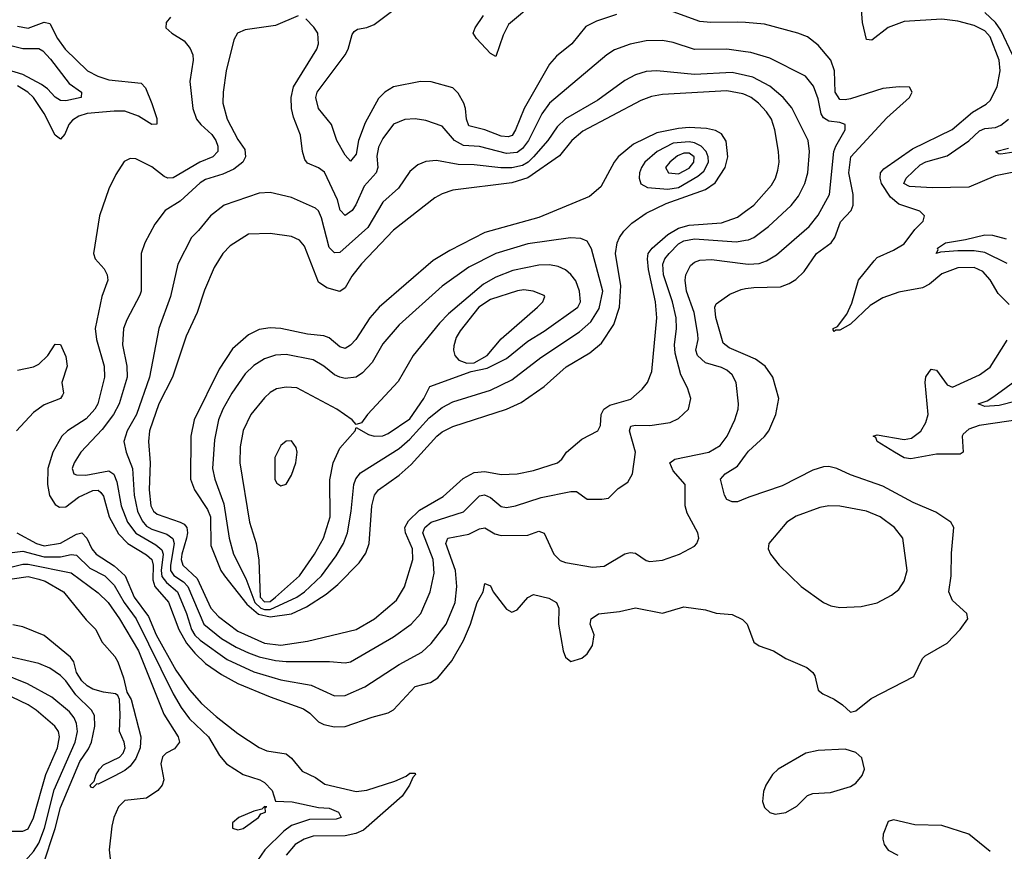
# Model space of a CAD drawing. Header units: inches. Extents: x 1954678 to 2060271, y 904822 to 1016299.
# Tile 272 of 403: x 2007298 to 2010963, y 986384 to 989480. Entities that reach past the tile are written whole.
import ezdxf

# ---------------------------------------------------------------- set-up
doc = ezdxf.new("R2010")
doc.units = ezdxf.units.IN
doc.header["$MEASUREMENT"] = 0
doc.layers.add('C0908', color=7, linetype='Continuous')
doc.layers.add('C0918', color=7, linetype='Continuous')

msp = doc.modelspace()

# ---------------------------------------------------------------- linework, layer by layer
at = {"layer": 'C0908', "color": 5}
for points, elevation in [([(2009520, 989500), (2009445.3, 989474.7), (2009405.7, 989454.3), (2009353.5, 989390), (2009296, 989344), (2009270, 989315.1), (2009175.9, 989150), (2009144, 989070), (2009130.8, 989049.2), (2009116.3, 989043.7), (2009090, 989046.1), (2009030, 989070.6), (2008970, 989085.3), (2008960.7, 989110), (2008958, 989150), (2008951.7, 989170), (2008930, 989206.3), (2008910, 989226.8), (2008829.3, 989249.3), (2008790, 989250.4), (2008690.1, 989229.9), (2008657.4, 989210), (2008633.5, 989186.5), (2008584.3, 989095.7), (2008559.3, 989030), (2008550, 988979.5), (2008530, 988953.5), (2008510, 988976), (2008478.8, 989030), (2008458.6, 989090), (2008409.9, 989149.9), (2008400.2, 989190), (2008406, 989210), (2008509.9, 989350), (2008520.7, 989370), (2008535.3, 989424.7), (2008543.2, 989436.8), (2008555.2, 989444.8), (2008590, 989450.7), (2008617.3, 989462.7), (2008759.8, 989570)], 520), ([(2009215.3, 989544.7), (2009117.7, 989462.3), (2009097.1, 989422.9), (2009070, 989343.6), (2009050, 989354.2), (2008998.4, 989410), (2008986.2, 989430), (2008992.9, 989450), (2009024, 989496)], 480), ([(2007859.5, 989490), (2007843.1, 989470), (2007842, 989450), (2007864.4, 989430), (2007910, 989401.1), (2007932.5, 989372.5), (2007943.1, 989350), (2007944.5, 989330), (2007931.7, 989250), (2007942.3, 989150), (2007956.6, 989110), (2007971.9, 989090), (2008012.9, 989052.9), (2008028.5, 989030), (2008036, 989010), (2008035.7, 988990), (2008016.8, 988970), (2007968.3, 988950), (2007870, 988892.1), (2007850, 988890.3), (2007836.3, 988896.3), (2007790, 988932.7), (2007730, 988962.5), (2007710, 988963.5), (2007687.6, 988952.4), (2007655.6, 988904.4), (2007630.2, 988850), (2007595.2, 988750), (2007573, 988610), (2007579.7, 988590), (2007613.3, 988553.3), (2007624, 988530), (2007626.2, 988510), (2007604, 988450), (2007579.2, 988330), (2007583.8, 988290), (2007612.4, 988190), (2007614.2, 988150), (2007589.1, 988050), (2007578.6, 988030), (2007545.7, 987994.3), (2007475.8, 987950), (2007455.7, 987930), (2007421.9, 987870), (2007403.3, 987810), (2007402, 987750), (2007409.4, 987709.4), (2007430, 987675.2), (2007446, 987666), (2007470, 987666.3), (2007517.7, 987702.3), (2007570, 987727.4), (2007590, 987728.7), (2007600.3, 987720.3), (2007610, 987706.5), (2007631.2, 987630), (2007666.6, 987566.6), (2007700.5, 987530), (2007770, 987488.5), (2007790.7, 987470.7), (2007795.6, 987450), (2007794.3, 987394.3), (2007801.9, 987370), (2007852.1, 987312.1), (2007891.2, 987210), (2007919.1, 987159.1), (2007950, 987121.5), (2007990, 987083.9), (2008050, 987042.2), (2008110, 987008.9), (2008230, 986958.8), (2008354.8, 986914.8), (2008378.7, 986898.7), (2008410, 986866.7), (2008430, 986856.6), (2008470, 986847.5), (2008510, 986848.4), (2008610, 986884.2), (2008670, 986899.7), (2008690, 986911.2), (2008770, 986998.2), (2008827.7, 987012.3), (2008854.7, 987030), (2008907, 987093), (2008950, 987169.3), (2008976.6, 987230), (2009000.4, 987310), (2009022.9, 987350), (2009030, 987381), (2009050, 987373), (2009060.2, 987350), (2009110, 987285.2), (2009130, 987274.3), (2009150, 987283.1), (2009190, 987328.9), (2009210, 987340.2), (2009267.2, 987327.2), (2009296.5, 987310), (2009304.9, 987290), (2009303.1, 987230), (2009321.3, 987130), (2009330, 987106.8), (2009350, 987090.8), (2009390, 987103), (2009410, 987119.3), (2009429.7, 987150), (2009436.8, 987190), (2009421.6, 987230), (2009424.5, 987250), (2009452, 987268), (2009530, 987277.1), (2009590, 987291.2), (2009690, 987270.2), (2009770, 987294), (2009850, 987283.2), (2009890, 987271.1), (2009950, 987265.5), (2009987.7, 987247.7), (2010000, 987235.8)], 520), ([(2008334.8, 989494.8), (2008250, 989458.3), (2008137.8, 989442.2), (2008108.9, 989430), (2008094.9, 989405.1), (2008067.2, 989290), (2008055, 989210), (2008054.4, 989170), (2008070.1, 989110), (2008110, 989034.4), (2008136.5, 988996.5), (2008138.7, 988970), (2008128.8, 988950), (2008095.7, 988924.3), (2008054.5, 988905.5), (2007990, 988885.1), (2007970, 988873.2), (2007895.7, 988804.3), (2007839.6, 988770), (2007800.7, 988719.3), (2007763.5, 988650), (2007751, 988610), (2007750.1, 988470), (2007745.8, 988454.2), (2007697, 988363), (2007684.8, 988330), (2007681, 988270), (2007696.9, 988190), (2007698.7, 988150), (2007668.8, 988050), (2007647.4, 988010), (2007605.1, 987954.9), (2007525.5, 987870), (2007500.5, 987830), (2007494, 987810), (2007500.2, 987790), (2007510, 987785.4), (2007545, 987785), (2007630, 987800.5), (2007648.8, 987788.8), (2007660.1, 987760.1), (2007675.7, 987670), (2007699.6, 987610), (2007730, 987568.2), (2007804.8, 987524.8), (2007826.9, 987506.9), (2007832.4, 987490), (2007825.1, 987430), (2007827.6, 987407.6), (2007844.4, 987384.4), (2007885.2, 987350), (2007918.8, 987270), (2007937.5, 987210), (2007950, 987189.4), (2007970, 987169.7), (2008070, 987097.7), (2008170, 987052.9), (2008270, 987023.2), (2008383.2, 987003.2), (2008470, 986963.2), (2008510, 986964.6), (2008583.1, 986996.9), (2008710, 987079.5), (2008794.5, 987125.5), (2008830, 987157.4), (2008885.9, 987230), (2008919.2, 987310), (2008925.8, 987370), (2008920.7, 987430), (2008883.7, 987530), (2008891.3, 987550), (2008970, 987564.6), (2009010, 987585), (2009030, 987587.9), (2009066.7, 987566.7), (2009090, 987559.8), (2009190, 987561.5), (2009230, 987575.8), (2009250, 987568.8), (2009286.3, 987490), (2009310, 987467.1), (2009330, 987459.2), (2009430, 987441.8), (2009474, 987446), (2009550, 987491.3), (2009570, 987496.9), (2009590, 987493.6), (2009630, 987467.4), (2009643.7, 987463.7), (2009690, 987468), (2009754, 987490), (2009810, 987520.7), (2009818, 987530), (2009825.6, 987550), (2009821.7, 987570), (2009782.7, 987642.7), (2009774.7, 987670), (2009775, 987750), (2009730, 987800.3), (2009717.4, 987830), (2009736.4, 987843.6), (2009862.6, 987870), (2009905.6, 987894.4), (2009931.8, 987930), (2009960.2, 987990), (2009972.5, 988030), (2009973.3, 988050), (2009964.8, 988130), (2009950, 988157.6), (2009930, 988175.8), (2009910, 988185.6), (2009850, 988203), (2009821.2, 988230), (2009814.6, 988250), (2009822.9, 988290), (2009822.4, 988310), (2009808.5, 988390), (2009780.5, 988470), (2009774.9, 988510), (2009777.3, 988530), (2009794.4, 988565.6), (2009810, 988578.1), (2009830, 988585.4), (2009873, 988587), (2010000, 988570.9)], 540), ([(2010000, 989361.1), (2009930, 989370.4), (2009810, 989369.4), (2009730, 989394.9), (2009690, 989402.4), (2009630, 989401.4), (2009570, 989389.3), (2009512.4, 989367.6), (2009482.8, 989350), (2009270.4, 989169.6), (2009241.3, 989130), (2009191.7, 989030), (2009170, 989000.9), (2009150, 988986.4), (2009110, 988982.6), (2009010, 989007.9), (2008950, 989011.3), (2008916.6, 989030), (2008870, 989083.7), (2008810, 989104.6), (2008770, 989111.6), (2008731.1, 989108.9), (2008690, 989090.8), (2008650, 989037.6), (2008634, 989006), (2008627.5, 988972.5), (2008630.6, 988930), (2008624.5, 988910), (2008579.8, 988860.2), (2008549.3, 988790.7), (2008535.7, 988770), (2008510, 988750.8), (2008491.1, 988771.1), (2008481.4, 988810), (2008432.6, 988912.6), (2008410, 988929.3), (2008370, 988945.7), (2008359.8, 988959.8), (2008351, 988990), (2008343.9, 989050), (2008317.4, 989117.4), (2008309.5, 989150), (2008308.1, 989190), (2008317, 989230), (2008404, 989370), (2008410.7, 989390.7), (2008408, 989430), (2008392.8, 989452.8), (2008363.1, 989483.1)], 540), ([(2010000, 989469.2), (2009970, 989471.6), (2009870, 989469.4), (2009830, 989473.6), (2009730, 989509.9)], 520), ([(2007290, 989456.6), (2007330, 989449.2), (2007390, 989470.6), (2007410, 989466.7), (2007439.6, 989410), (2007467.6, 989370), (2007551, 989290), (2007589.2, 989270), (2007630, 989256.2), (2007750, 989244.1), (2007766.4, 989226.4), (2007790, 989168), (2007808.2, 989111.8), (2007808.7, 989091.3), (2007790, 989089.9), (2007741.1, 989121.1), (2007690, 989139.4), (2007650, 989140.3), (2007550, 989131.3), (2007518.6, 989121.4), (2007494.4, 989105.6), (2007481.7, 989090), (2007465.8, 989054.2), (2007450, 989035.3), (2007430, 989049.9), (2007390, 989130.6), (2007350.3, 989190), (2007329, 989210), (2007290, 989234.4)], 480), ([(2007270, 989382.4), (2007310, 989372.6), (2007370, 989373.5), (2007383.9, 989363.9), (2007413.1, 989333.1), (2007482.5, 989242.5), (2007527.9, 989210), (2007526.7, 989190), (2007470, 989177.9), (2007450, 989179.3), (2007430, 989192.2), (2007402.3, 989222.3), (2007379.5, 989239.5), (2007310, 989276.7), (2007253.4, 989293.4)], 460), ([(2010000, 989272.7), (2009950, 989284), (2009810, 989276.3), (2009670, 989289.9), (2009630, 989287.7), (2009590, 989275.3), (2009550, 989253.9), (2009450, 989180.9), (2009329, 989111), (2009299.1, 989080.9), (2009263.4, 989030), (2009210.7, 988969.3), (2009190.5, 988949.5), (2009170, 988937.3), (2009130, 988928.6), (2009089.1, 988929.1), (2008990, 988940.1), (2008930, 988940.9), (2008850, 988956.5), (2008810, 988952.5), (2008780.1, 988939.9), (2008750, 988915.1), (2008707.5, 988852.5), (2008650, 988801.4), (2008594, 988706.1), (2008490, 988614.1), (2008470, 988612.9), (2008450, 988632.1), (2008422, 988742), (2008410, 988768.7), (2008398.8, 988778.8), (2008310, 988818.2), (2008230, 988836.8), (2008190, 988834.8), (2008059.6, 988790), (2008008.4, 988750), (2007964.4, 988695.6), (2007937.2, 988670), (2007887.2, 988570), (2007860.1, 988450), (2007816.6, 988330), (2007780.9, 988150), (2007732.9, 988010), (2007698.2, 987950), (2007686.1, 987910), (2007694.6, 987870), (2007717.7, 987810), (2007724.3, 987710), (2007737.4, 987650), (2007754.3, 987614.3), (2007770, 987595), (2007790, 987583.7), (2007845.5, 987565.5), (2007868.7, 987548.7), (2007872.7, 987530), (2007859, 987450), (2007860, 987430), (2007871.6, 987411.6), (2007908, 987388), (2007923.7, 987370), (2007983.9, 987230), (2008050, 987176.1), (2008103.6, 987143.6), (2008150, 987122.7), (2008190, 987108), (2008250, 987094), (2008290, 987090.4), (2008451, 987091), (2008510, 987085.3), (2008530, 987089.5), (2008690, 987182.3), (2008755, 987230), (2008791.1, 987270), (2008826.1, 987350), (2008840.8, 987419.3), (2008837.4, 987470), (2008799.2, 987570), (2008806.7, 987590), (2008830, 987609.3), (2008950, 987648.6), (2009010, 987707.9), (2009028.3, 987711.7), (2009050, 987701.6), (2009090, 987667.8), (2009110, 987663.8), (2009143.6, 987670), (2009238.8, 987701.2), (2009350, 987723.8), (2009370, 987723.2), (2009410, 987694.9), (2009465.3, 987694.7), (2009490, 987699.5), (2009525.1, 987734.9), (2009561.8, 987758.2), (2009579.3, 987790), (2009590.4, 987869.6), (2009567.8, 987950), (2009573.2, 987966.8), (2009589, 987971), (2009644, 987970), (2009719.4, 987980.6), (2009750, 987995.6), (2009786.9, 988030), (2009795.8, 988070), (2009783.7, 988110), (2009758.3, 988158.3), (2009738.2, 988238.2), (2009735.4, 988270), (2009742.5, 988330), (2009741.8, 988370), (2009727.4, 988430), (2009694.3, 988530), (2009691.5, 988570), (2009699.7, 988590), (2009715.1, 988610), (2009750, 988645.2), (2009770, 988656.7), (2009810, 988664.1), (2009966.2, 988653.8), (2010000, 988659)], 560), ([(2010000, 989199.9), (2009990, 989204.6), (2009930, 989215.7), (2009690, 989201.8), (2009650, 989194.3), (2009610, 989179), (2009394.2, 989065.8), (2009353.7, 989030), (2009306.9, 988973.1), (2009190, 988891.4), (2009130, 988873.5), (2008910, 988845.2), (2008870, 988832.5), (2008842.9, 988817.1), (2008690, 988697), (2008570, 988571.8), (2008534.2, 988525.8), (2008510, 988481.7), (2008490, 988467.9), (2008441.4, 988481.4), (2008410, 988503.7), (2008357.7, 988637.7), (2008339.1, 988659.1), (2008310, 988673.3), (2008230, 988684.3), (2008150, 988682.3), (2008081.9, 988638.1), (2008053.9, 988610), (2008022, 988558), (2007986.2, 988473.8), (2007958.8, 988390), (2007917.5, 988302.5), (2007866.7, 988150), (2007816.5, 988050), (2007781.6, 987950), (2007777.4, 987910), (2007784.1, 987830), (2007780.1, 987730), (2007786.6, 987670), (2007796.3, 987650), (2007810, 987638.9), (2007895.3, 987610), (2007910, 987602.2), (2007920.1, 987590), (2007922.7, 987570), (2007919.2, 987550), (2007901.2, 987490), (2007899.5, 987470), (2007905, 987450), (2007959.3, 987399.3), (2008009.9, 987289.9), (2008037.9, 987257.9), (2008110, 987203.2), (2008210, 987159.6), (2008270, 987151.2), (2008370, 987166.1), (2008550, 987210.6), (2008619.4, 987250), (2008701.1, 987318.9), (2008730.6, 987369.4), (2008761.8, 987470), (2008760.1, 987510), (2008733.9, 987570), (2008731.9, 987590), (2008744.9, 987615.1), (2008786, 987654), (2008874.9, 987705.1), (2008948.2, 987771.8), (2008990, 987794.6), (2009030, 987798.7), (2009090, 987787.2), (2009150, 987790.1), (2009210, 987802.1), (2009299.7, 987830), (2009316, 987843.9), (2009333.8, 987870), (2009390, 987918), (2009450.5, 987949.5), (2009459.8, 987970), (2009462, 988010), (2009471.9, 988030), (2009494.9, 988045.1), (2009572.4, 988067.6), (2009615, 988105), (2009634.3, 988130), (2009650.4, 988170), (2009668.9, 988370), (2009664.9, 988430), (2009638.5, 988550), (2009634.5, 988590), (2009637.6, 988610), (2009651.6, 988630), (2009710, 988680.4), (2009750, 988704.7), (2009790, 988715.7), (2009910, 988723.9), (2009970, 988744.6), (2010000, 988767.3)], 580), ([(2010000, 988232.5), (2009939, 988259), (2009916.3, 988276.3), (2009889, 988371), (2009885.4, 988410), (2009890, 988422.6), (2009941.2, 988458.8), (2009983.7, 988476.3), (2010000, 988478.9)], 520), ([(2007290, 988175.1), (2007350, 988188.2), (2007370, 988197.9), (2007403.6, 988230), (2007430, 988272.7), (2007450, 988271.5), (2007470, 988226.3), (2007474.9, 988190), (2007455.6, 988130), (2007461.5, 988090), (2007457.8, 988082.2), (2007450, 988070), (2007390, 988046.3), (2007350, 988018.2), (2007287.1, 987950)], 480), ([(2010000, 987697.7), (2009970, 987684.7), (2009950, 987684.9), (2009930, 987694.3), (2009921.1, 987710), (2009906.2, 987770), (2009924.4, 987790), (2009970, 987817.5), (2010000, 987859.6)], 520), ([(2007287.5, 987570), (2007361.4, 987530), (2007390, 987522), (2007450, 987531.7), (2007510, 987565.1), (2007530.1, 987570), (2007548, 987550), (2007567, 987510), (2007583.4, 987490), (2007650, 987447.1), (2007691.5, 987410), (2007723.9, 987330), (2007777.8, 987257.8), (2007806.8, 987190), (2007878.9, 987058.9), (2007930, 986984.9), (2007974.8, 986934.8), (2008030, 986886.1), (2008110, 986822.8), (2008190.1, 986770.1), (2008218, 986758), (2008290, 986746.7), (2008310, 986730.8), (2008350, 986682.7), (2008399.1, 986659.1), (2008434.3, 986634.3), (2008550, 986607.1), (2008590, 986611.8), (2008694.9, 986645.1), (2008736.1, 986663.9), (2008750, 986675.4), (2008770, 986674.8), (2008771.3, 986670), (2008761.2, 986658.8), (2008749.4, 986630), (2008722.1, 986590), (2008577.3, 986462.7), (2008549.4, 986450.6), (2008510, 986441.3), (2008390, 986440.8), (2008356.9, 986430), (2008323, 986410), (2008289.6, 986370)], 480), ([(2007270, 987497.1), (2007310, 987501.4), (2007390, 987480.2), (2007450, 987480.7), (2007490, 987488.7), (2007510, 987486.5), (2007558.9, 987438.9), (2007615.7, 987410), (2007650, 987375.4), (2007686.6, 987310), (2007732.1, 987250), (2007870, 986970.1), (2007899.2, 986919.2), (2007930, 986876.9), (2008001, 986810), (2008041.5, 986741.5), (2008068.4, 986710), (2008129.6, 986669.6), (2008192, 986650), (2008210, 986640.2), (2008238.3, 986610), (2008250.6, 986570.6), (2008311.8, 986568.2), (2008410, 986547.4), (2008450, 986544.8), (2008484.2, 986530), (2008494.9, 986510), (2008476.6, 986503.4), (2008377.4, 986502.6), (2008310, 986479.9), (2008281, 986459), (2008210.5, 986390), (2008169.3, 986330)], 460), ([(2007270, 987443), (2007310, 987453.1), (2007330, 987452.8), (2007490, 987420.8), (2007590, 987346.1), (2007627.3, 987310), (2007670.4, 987250), (2007740.1, 987130), (2007834.8, 986894.8), (2007888.7, 986810), (2007893.7, 986790), (2007874.8, 986765.2), (2007843.1, 986750), (2007830, 986735.6), (2007823.9, 986710), (2007834.3, 986650), (2007829.1, 986630), (2007812.6, 986610), (2007770, 986581.5), (2007690, 986572.9), (2007665.9, 986550), (2007648.6, 986510), (2007641.7, 986478.3), (2007631, 986390), (2007635.6, 986355.6)], 440), ([(2007270, 987398.7), (2007330, 987407.2), (2007370, 987397.9), (2007393.1, 987390), (2007460.9, 987350), (2007546, 987246), (2007581.8, 987210), (2007604.6, 987164.6), (2007652.8, 987110), (2007663.9, 987090), (2007684.9, 987030), (2007696.7, 986976.7), (2007712.9, 986950), (2007749.1, 986810), (2007747.2, 986770), (2007730, 986729.8), (2007710, 986701.7), (2007690, 986685.4), (2007650, 986663.5), (2007590, 986634), (2007584.9, 986635.1), (2007570, 986620.9), (2007563.3, 986623.3), (2007560.9, 986630), (2007575.1, 986644.9), (2007582.8, 986670), (2007595.1, 986690), (2007610, 986706), (2007670, 986734.9), (2007683.6, 986750), (2007691, 986769), (2007687, 986790), (2007669.8, 986829.8), (2007672.8, 986892.8), (2007669.6, 986949.6), (2007663.7, 986963.7), (2007655.3, 986970), (2007610, 986976.4), (2007570, 986988.3), (2007550, 986999.9), (2007530, 987018.4), (2007510.4, 987050), (2007500.2, 987090), (2007487.6, 987107.6), (2007390, 987188.1), (2007310, 987220.4), (2007272.3, 987227.7)], 420), ([(2007384.3, 986330), (2007430.6, 986469.4), (2007450, 986547.3), (2007521.8, 986718.2), (2007554.1, 986765.9), (2007565.1, 986790), (2007578.1, 986850), (2007576.6, 986890), (2007565.8, 986910), (2007506.7, 986966.7), (2007470, 987019.2), (2007450, 987038.7), (2007410, 987066.4), (2007370, 987082.9), (2007230, 987115.7)], 440), ([(2007294.4, 986305.6), (2007319.9, 986350), (2007350, 986383.9), (2007370, 986414.7), (2007391.2, 986470), (2007426.8, 986613.2), (2007505.3, 986790), (2007512.9, 986830), (2007510, 986860.5), (2007501.5, 986881.5), (2007484, 986904), (2007417.8, 986957.8), (2007327.7, 987007.7), (2007230, 987047.3)], 460), ([(2007270, 986459.2), (2007310, 986458.9), (2007330, 986468), (2007350, 986509.2), (2007395.4, 986670), (2007439.6, 986770), (2007446.9, 986810), (2007442.4, 986830), (2007428.7, 986850), (2007359.4, 986910), (2007329.7, 986929.7), (2007270, 986957.8)], 480)]:
    msp.add_lwpolyline(points, dxfattribs=dict(at, elevation=elevation))
for points, elevation in [([(2009790, 989078.4), (2009750, 989075.8), (2009670, 989058.7), (2009583.1, 989017), (2009525.1, 988970), (2009510.1, 988950), (2009461.4, 988858.6), (2009418.5, 988821.5), (2009230, 988743.7), (2009030, 988687.5), (2008898.6, 988621.4), (2008836.7, 988583.3), (2008636.1, 988410), (2008601.9, 988370), (2008548.9, 988290), (2008530, 988268.5), (2008510, 988256.3), (2008490, 988262), (2008450, 988296.2), (2008430, 988303.7), (2008370, 988309.5), (2008270, 988331), (2008230, 988333.6), (2008190, 988326.6), (2008150, 988306.8), (2008090, 988254.4), (2008040.4, 988179.6), (2007948.1, 987990), (2007935.3, 987930), (2007933.8, 987770), (2007949.1, 987730), (2007997.3, 987657.3), (2008009, 987630), (2008010, 987523.1), (2008046.9, 987430), (2008061, 987410), (2008143.8, 987303.8), (2008186.5, 987266.5), (2008230, 987256.7), (2008310, 987267.7), (2008365.9, 987294.1), (2008438.5, 987341.5), (2008482.3, 987377.7), (2008561.7, 987458.3), (2008586.2, 987493.8), (2008598.7, 987530), (2008608.4, 987670), (2008618.9, 987710), (2008633.9, 987730), (2008710, 987785), (2008755.6, 987824.4), (2008851.1, 987930), (2008870, 987945.7), (2008910, 987966), (2009110.3, 988029.7), (2009164.9, 988055.1), (2009250, 988114.6), (2009332, 988188), (2009420.1, 988239.9), (2009463.7, 988276.3), (2009510, 988345.6), (2009530.3, 988410), (2009535.9, 988490), (2009515.2, 988610), (2009521.5, 988650), (2009530.2, 988669.8), (2009546.6, 988693.4), (2009576.9, 988723.1), (2009630, 988760.5), (2009704.2, 988795.8), (2009850, 988847.6), (2009886.5, 988873.5), (2009923.3, 988930), (2009934.3, 988970), (2009927.6, 989027.6), (2009910, 989055.2), (2009888.3, 989068.3), (2009854.7, 989074.7)], 620), ([(2009790, 989025.1), (2009730, 989020), (2009671, 988989), (2009625.4, 988950), (2009611.8, 988930), (2009605.3, 988910), (2009603.5, 988890), (2009609.5, 988869.5), (2009635.1, 988855.1), (2009710, 988849.5), (2009750, 988855.6), (2009822.4, 988897.6), (2009844.2, 988915.8), (2009861.2, 988950), (2009860.3, 988970), (2009852.8, 988990), (2009834.3, 989010), (2009810, 989022)], 640), ([(2009790, 988983.5), (2009770, 988983.2), (2009746.9, 988973.1), (2009717.3, 988950), (2009701.2, 988930), (2009712.4, 988910), (2009750, 988906.6), (2009790, 988927.7), (2009806.8, 988950), (2009807.8, 988970)], 660), ([(2009348.6, 988668.6), (2009190, 988645.2), (2009070, 988609.9), (2008970, 988559.4), (2008870, 988488.6), (2008710, 988344.2), (2008650, 988273.3), (2008610, 988203.7), (2008574.1, 988165.9), (2008550, 988149.9), (2008510, 988144.7), (2008490, 988149.9), (2008470, 988158.5), (2008430, 988190.4), (2008390, 988213.7), (2008290, 988233.6), (2008250, 988230.9), (2008210, 988217.3), (2008170, 988192.5), (2008137.6, 988162.4), (2008088.1, 988090), (2008054.9, 988030), (2008038.7, 987990), (2008023.6, 987916.4), (2008016.2, 987810), (2008024.2, 987770), (2008058.3, 987678.3), (2008078.2, 987550), (2008093.6, 987490), (2008139.5, 987399.5), (2008172.9, 987310), (2008196.3, 987290), (2008210, 987284.8), (2008230, 987285), (2008329.6, 987330.4), (2008357.7, 987350), (2008421.4, 987410), (2008476.3, 987483.7), (2008504, 987530), (2008518.3, 987570), (2008532.2, 987650), (2008542.1, 987750), (2008548.9, 987771.1), (2008566.5, 987793.5), (2008710, 987883.6), (2008750, 987919.1), (2008822.6, 987997.4), (2008870, 988036), (2008910, 988057.6), (2009050, 988101.2), (2009130, 988139.6), (2009237.6, 988222.4), (2009381.2, 988318.8), (2009424, 988356), (2009455, 988405), (2009468.5, 988470), (2009426.9, 988626.9), (2009410, 988655.5), (2009386.2, 988666.2)], 640), ([(2009270, 988567), (2009230, 988566), (2009134, 988546), (2009070, 988521.8), (2009024.4, 988495.6), (2008894.2, 988385.8), (2008860.1, 988350), (2008763.2, 988230), (2008706.4, 988133.6), (2008592.2, 988010), (2008570, 987979.3), (2008550, 987972.7), (2008535.1, 987990), (2008478.3, 988030), (2008330, 988109.8), (2008290, 988112.8), (2008254, 988106), (2008230, 988092.4), (2008210, 988072.9), (2008158.7, 988010), (2008130, 987951.3), (2008118.5, 987890), (2008117.2, 987830), (2008153.4, 987610), (2008177.9, 987530), (2008188.7, 987468.7), (2008192.8, 987330), (2008210, 987312.4), (2008230, 987314.4), (2008250, 987329.8), (2008339.3, 987410), (2008395.1, 987490), (2008429, 987550), (2008454.4, 987630), (2008453.1, 987766.9), (2008464.6, 987830), (2008490, 987885.2), (2008546.6, 987950), (2008550, 987962), (2008596.2, 987936.2), (2008617.3, 987930), (2008650, 987931.1), (2008670, 987939.6), (2008750, 987994.5), (2008802.5, 988070), (2008825.3, 988114.7), (2008979.1, 988170), (2009037.7, 988182.3), (2009110, 988218.3), (2009190, 988283.9), (2009250, 988320.5), (2009375.4, 988410), (2009385, 988430), (2009382.1, 988470), (2009368, 988508), (2009350, 988532.1), (2009329.5, 988549.5), (2009301.9, 988561.9)], 660), ([(2009174, 988474), (2009151, 988471), (2009050, 988438.2), (2009007, 988410), (2008938.1, 988321.9), (2008922.8, 988297.2), (2008913.5, 988266.5), (2008912.3, 988250), (2008917.6, 988230), (2008933.1, 988213.1), (2008961.8, 988201.8), (2008990, 988202.9), (2009037.7, 988230), (2009090, 988291.6), (2009225.5, 988410), (2009245.6, 988430), (2009252.8, 988450), (2009250, 988453.7), (2009209.3, 988470)], 680), ([(2008310, 987912), (2008290, 987910.8), (2008270, 987894.5), (2008248.3, 987850), (2008248.5, 987768.5), (2008255.3, 987755.3), (2008270, 987744.4), (2008290, 987750.6), (2008310, 987784), (2008326.2, 987830), (2008330.7, 987870), (2008327.7, 987887.7)], 680), ([(2008210, 986551.5), (2008199.5, 986540.5), (2008170, 986533.3), (2008113.4, 986510), (2008090.4, 986490), (2008090.7, 986470), (2008110, 986464.5), (2008130, 986469.4), (2008187, 986510), (2008196.3, 986523.7), (2008212.8, 986530), (2008212.5, 986547.5), (2008218, 986550)], 460)]:
    msp.add_lwpolyline(points, close=True, dxfattribs=dict(at, elevation=elevation))
at = {"layer": 'C0918', "color": 5}
for points, elevation in [([(2010980.2, 988420.2), (2010940.3, 988460.3), (2010910, 988511.7), (2010882.3, 988542.3), (2010850, 988557.1), (2010790, 988556.8), (2010730, 988534.2), (2010684.4, 988495.6), (2010658.5, 988481.5), (2010570, 988466), (2010510, 988444.3), (2010463.8, 988416.2), (2010390, 988346.4), (2010350, 988324.1), (2010335.3, 988324.7), (2010330, 988319.3), (2010325.3, 988325.3), (2010326.2, 988330), (2010341.8, 988338.2), (2010376.6, 988383.4), (2010394.7, 988425.3), (2010420.2, 988510), (2010477.9, 988582.2), (2010490, 988594.5), (2010550, 988621.8), (2010590, 988646), (2010630, 988699.3), (2010661, 988730), (2010665.7, 988750), (2010647.7, 988767.7), (2010570, 988794), (2010539.1, 988819.1), (2010505.6, 988870), (2010500.4, 988890), (2010502.2, 988910), (2010514.8, 988925.2), (2010620.5, 988999.5), (2010768, 989072), (2010844, 989136), (2010894.8, 989165.2), (2010910, 989179), (2010936.3, 989230), (2010946.6, 989290), (2010943.1, 989330), (2010910, 989416.1), (2010890, 989438.9), (2010850, 989458.6), (2010790, 989475.1), (2010730, 989481.9), (2010590, 989473.9), (2010530, 989450.9), (2010470, 989404.2), (2010450, 989406.8), (2010434.8, 989470), (2010429, 989550)], 480), ([(2010993.5, 989350), (2010950, 989441.1), (2010930, 989470.3), (2010890, 989506.8)], 460), ([(2010000, 988478.9), (2010030, 988483.8), (2010130, 988486.1), (2010162.1, 988497.9), (2010186.4, 988513.6), (2010217.3, 988542.7), (2010263.9, 988610), (2010317.9, 988650), (2010331.4, 988670), (2010352.4, 988727.6), (2010392.4, 988770), (2010400.1, 988790), (2010399.6, 988830), (2010384.2, 988910), (2010391.1, 988970), (2010525.3, 989114.7), (2010609.7, 989190), (2010619.7, 989210), (2010610, 989229.4), (2010570.7, 989230.7), (2010510, 989224.2), (2010390, 989186.1), (2010370, 989181.4), (2010350, 989183.2), (2010333, 989210), (2010330.3, 989290.3), (2010316.6, 989330), (2010270, 989385.7), (2010230, 989416.2), (2010194.5, 989430), (2010070, 989463.6), (2010000, 989469.2)], 520), ([(2010000, 988570.9), (2010010, 988569.6), (2010050, 988572.7), (2010077.6, 988582.4), (2010114.6, 988605.4), (2010237, 988710), (2010270, 988752.1), (2010312, 988830), (2010328.4, 988990), (2010335.4, 989010), (2010370.5, 989070), (2010369.8, 989089.8), (2010350, 989098), (2010310, 989102.9), (2010290, 989114.5), (2010281.6, 989130), (2010270, 989185.7), (2010252.2, 989232.2), (2010223.1, 989270), (2010090, 989336.5), (2010018.7, 989358.7), (2010000, 989361.1)], 540), ([(2010000, 988659), (2010010, 988660.6), (2010030, 988669.6), (2010085.4, 988710), (2010170, 988788), (2010196.4, 988823.6), (2010220.4, 988870), (2010231.4, 988910), (2010237.3, 988990), (2010232.2, 989030), (2010171.7, 989151.7), (2010139.2, 989190), (2010090, 989232.3), (2010026.7, 989266.7), (2010000, 989272.7)], 560), ([(2010000, 988767.3), (2010029.9, 988790), (2010095.6, 988864.4), (2010111.1, 988890), (2010120.2, 988919.8), (2010124.4, 988950), (2010122.5, 988990), (2010108.5, 989070), (2010095.8, 989110), (2010077.8, 989137.8), (2010048.2, 989170), (2010020.9, 989190), (2010000, 989199.9)], 580), ([(2011016.9, 988916.9), (2010930, 988899.3), (2010830, 988856.6), (2010694, 988854), (2010610, 988859.6), (2010589.2, 988870), (2010597.4, 988890), (2010650, 988939.6), (2010670, 988950.5), (2010750, 988972.9), (2010830.3, 989029.7), (2010870, 989066.9), (2010890, 989075.5), (2010930, 989079.2), (2010950, 989087.2), (2010978.6, 989110)], 460), ([(2011063, 988997), (2010950, 988979.7), (2010940.8, 988980.8), (2010929.7, 988989.7), (2010978.3, 989001.7)], 440), ([(2010972.9, 988572.9), (2010890, 988613.5), (2010850, 988620.1), (2010790, 988620.2), (2010724.9, 988615.1), (2010709.2, 988610), (2010716.2, 988623.8), (2010714, 988630), (2010744, 988650), (2010818.1, 988661.9), (2010890, 988679.7), (2010918.4, 988678.4), (2010970, 988663.8)], 460), ([(2011030, 987992.7), (2010868.8, 987970), (2010830, 987955.4), (2010810, 987936.8), (2010805.7, 987930), (2010810.1, 987870), (2010797.8, 987862.2), (2010710, 987862.3), (2010614.3, 987845.7), (2010590, 987849), (2010553.4, 987870), (2010489.9, 987910), (2010484.7, 987924.7), (2010474.5, 987930), (2010490, 987934.3), (2010590, 987916.8), (2010617.3, 987922.7), (2010651.5, 987948.5), (2010670, 987980.2), (2010678.9, 988010), (2010667.5, 988130), (2010670, 988150.3), (2010690, 988178.6), (2010710, 988175.6), (2010750, 988120.6), (2010770, 988112.7), (2010870, 988158.2), (2010910, 988186.9), (2010973.1, 988286.9)], 480), ([(2010000, 987859.6), (2010010, 987873.6), (2010070, 987928.8), (2010086.9, 987950), (2010112.4, 988010), (2010122.9, 988070), (2010101.5, 988150), (2010073, 988190), (2010036.6, 988216.6), (2010000, 988232.5)], 520), ([(2011070, 988076.2), (2010943.6, 988043.6), (2010890, 988039.8), (2010865.1, 988050), (2010898.2, 988061.8), (2010923, 988077), (2011015.7, 988144.3)], 460), ([(2010000, 987235.8), (2010006, 987230), (2010030, 987162.4), (2010050, 987148.7), (2010104, 987130), (2010150, 987101.7), (2010228.2, 987068.2), (2010250.2, 987050.2), (2010257.3, 987037.3), (2010270, 986984), (2010286.8, 986970), (2010330, 986950.4), (2010360.7, 986930), (2010390, 986902.8), (2010410, 986907.3), (2010466.9, 986953.1), (2010625.4, 987034.6), (2010658.5, 987101.5), (2010668.6, 987111.4), (2010750, 987158.7), (2010798.7, 987210), (2010827.3, 987250), (2010822.9, 987270), (2010770, 987318.5), (2010756.5, 987350), (2010764.5, 987410), (2010766, 987494), (2010775.3, 987590), (2010764, 987610), (2010707.3, 987647.3), (2010622.9, 987682.9), (2010510, 987743.1), (2010390, 987785.9), (2010339.6, 987810), (2010310, 987816.5), (2010290, 987815.9), (2010250, 987803), (2010135.7, 987744.3), (2010015.6, 987704.4), (2010000, 987697.7)], 520), ([(2010910, 986383.5), (2010830, 986448.5), (2010730, 986479.7), (2010630, 986483), (2010550, 986501.2), (2010530, 986495.3), (2010511.8, 986448.2), (2010510.3, 986430), (2010516, 986410), (2010530, 986388.7), (2010566.8, 986370)], 520)]:
    msp.add_lwpolyline(points, dxfattribs=dict(at, elevation=elevation))
for points, elevation in [([(2010310, 987670.6), (2010276.3, 987663.7), (2010188, 987632), (2010152.7, 987610), (2010086.8, 987530), (2010084, 987510), (2010093, 987490), (2010124.4, 987450), (2010206.7, 987370), (2010290, 987310.3), (2010317.6, 987297.6), (2010350, 987291.3), (2010430, 987295.5), (2010490, 987309.1), (2010542.3, 987337.7), (2010570, 987359.5), (2010589.7, 987390), (2010601.6, 987430), (2010584.5, 987550), (2010553.6, 987590), (2010500.4, 987630), (2010450, 987650.4), (2010350, 987668.6)], 540), ([(2010370, 986764.5), (2010270, 986759.7), (2010224, 986750), (2010120.5, 986690), (2010099.5, 986670), (2010075.3, 986630), (2010066.4, 986606.4), (2010063.1, 986570), (2010070, 986547.3), (2010090, 986528.2), (2010110, 986522.4), (2010150, 986528.9), (2010190, 986551.8), (2010230, 986591.7), (2010250, 986599.6), (2010316.3, 986603.7), (2010390, 986624.9), (2010410, 986637.3), (2010434, 986666), (2010442, 986690), (2010432.8, 986732.8), (2010410, 986752)], 520)]:
    msp.add_lwpolyline(points, close=True, dxfattribs=dict(at, elevation=elevation))

doc.saveas('drawing.dxf')
